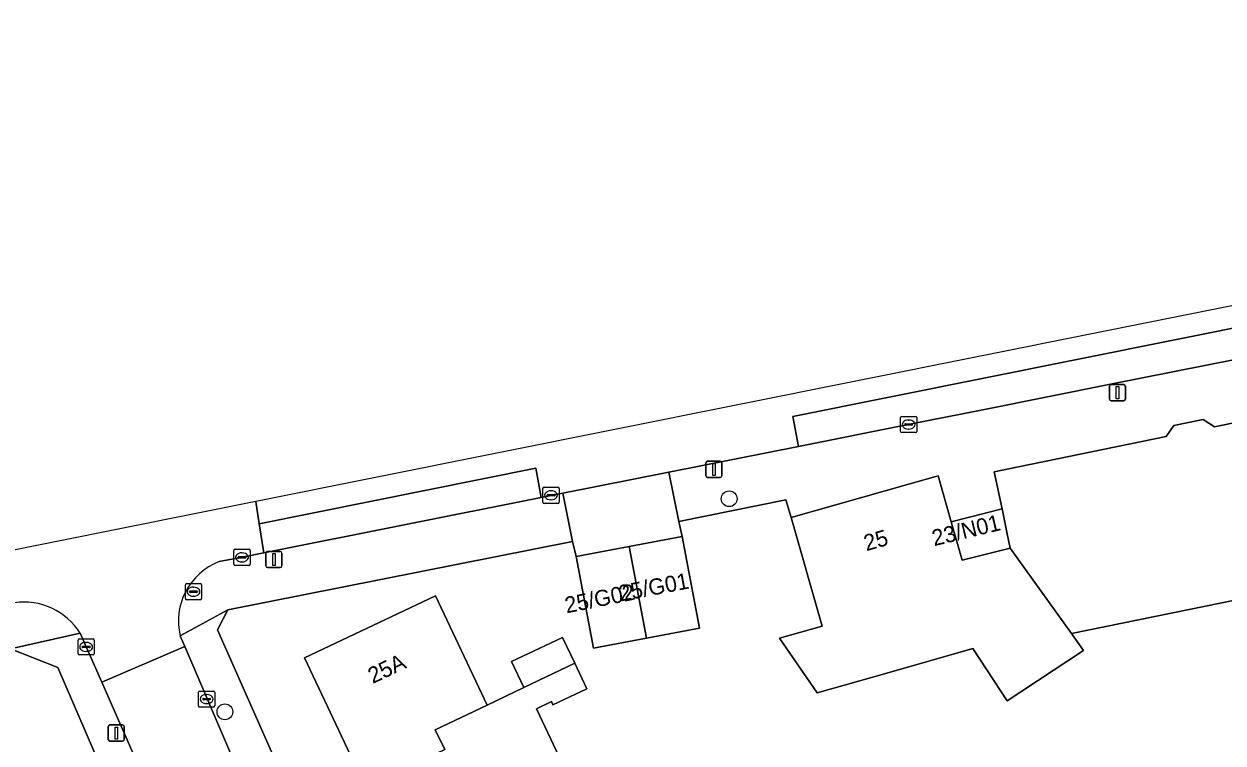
# Model space of a CAD drawing. Extents: x 161772 to 163126, y 383092 to 383917.
# Drawn here: x 162445.1 to 162519.4, y 383819.5 to 383864 of the extents above; entities that cross this region are included whole.
import ezdxf

# ---------------------------------------------------------------- set-up
doc = ezdxf.new("R2010")
doc.units = 0
for name, color, linetype in [('IMGEO_Boom', 7, 'Continuous'), ('IMGEO_Brandkraan', 7, 'Continuous'), ('IMGEO_Erf', 7, 'Continuous'), ('IMGEO_Kolk', 7, 'Continuous'), ('IMGEO_Lichtmast', 7, 'Continuous'), ('IMGEO_Pand', 7, 'Continuous'), ('IMGEO_Pand_nummerreeks', 7, 'Continuous'), ('IMGEO_Parkeervlak_open', 7, 'Continuous'), ('IMGEO_Rijbaan_lokaal_open', 7, 'Continuous'), ('IMGEO_Voetpad_open', 7, 'Continuous')]:
    doc.layers.add(name, color=color, linetype=linetype)

msp = doc.modelspace()

# ---------------------------------------------------------------- linework, layer by layer
at = {"layer": 'IMGEO_Boom'}
for centre in [(162488.79, 383834.612), (162457.524, 383821.401)]:
    msp.add_circle(centre, 0.489, dxfattribs=at)
at = {"layer": 'IMGEO_Brandkraan'}
for p, q in [((162455.074, 383828.424), (162455.074, 383829.276)), ((162455.149, 383829.35), (162456.001, 383829.35)), ((162455.333, 383828.844), (162455.333, 383828.856)), ((162455.771, 383828.807), (162455.373, 383828.807)), ((162455.376, 383828.893), (162455.774, 383828.893)), ((162455.562, 383829.13), (162455.587, 383829.13)), ((162455.817, 383828.856), (162455.817, 383828.844)), ((162456.075, 383829.276), (162456.075, 383828.424)), ((162456.001, 383828.35), (162455.149, 383828.35)), ((162455.585, 383828.57), (162455.56, 383828.57))]:
    msp.add_line(p, q, dxfattribs=at)
for points in [[(162455.074, 383828.424), (162455.074, 383829.276)], [(162455.149, 383829.35), (162456.001, 383829.35)], [(162456.075, 383829.276), (162456.075, 383828.424)], [(162456.001, 383828.35), (162455.149, 383828.35)]]:
    msp.add_lwpolyline(points, dxfattribs=at)
for centre, radius, start, end in [((162455.151, 383829.274), 0.0765, 91.55205, 178.44795), ((162455.151, 383829.274), 0.0765, 91.55205, 178.44795), ((162455.373, 383828.853), 0.0403, 85.87752, 175.75265), ((162455.37, 383828.843), 0.0366, 178.93798, 274.71019), ((162455.774, 383828.85), 0.043, 264.86636, 352.45326), ((162455.778, 383828.855), 0.0386, 1.73085, 96.63898), ((162455.999, 383829.274), 0.0765, 1.55205, 88.44795), ((162455.999, 383829.274), 0.0765, 1.55205, 88.44795), ((162455.151, 383828.426), 0.0765, 181.55205, 268.44795), ((162455.151, 383828.426), 0.0765, 181.55205, 268.44795), ((162455.999, 383828.426), 0.0765, 271.55205, 358.44795), ((162455.999, 383828.426), 0.0765, 271.55205, 358.44795)]:
    msp.add_arc(centre, radius, start, end, dxfattribs=at)
for centre, major_axis, ratio, start_param, end_param in [((162455.561, 383828.85), (-0.387, 0.002), 0.722429, 4.712389, 7.853982), ((162455.586, 383828.85), (-0.39, 0.002), 0.717154, 1.570796, 4.712389)]:
    msp.add_ellipse(centre, major_axis=major_axis, ratio=ratio, start_param=start_param, end_param=end_param, dxfattribs=at)
at = {"layer": 'IMGEO_Erf'}
for points in [[(162521.368, 383828.571), (162510.006, 383826.255), (162510.756, 383825.207), (162506.017, 383822.09), (162503.887, 383825.329), (162498.422, 383823.765), (162494.25, 383822.571), (162491.918, 383825.969), (162494.551, 383826.716), (162492.641, 383833.445), (162492.3, 383834.547), (162485.678, 383833.204), (162485.87, 383832.271), (162486.948, 383826.594), (162483.664, 383825.97), (162480.379, 383825.346), (162479.301, 383831.023), (162479.083, 383831.953), (162457.699, 383827.726), (162457.055, 383826.488), (162463.934, 383810.991)], [(162466.182, 383816.876), (162462.455, 383824.748), (162470.571, 383828.591), (162473.774, 383821.825), (162476.059, 383822.909), (162475.293, 383824.525), (162478.459, 383826.014), (162479.21, 383824.429), (162479.967, 383822.833), (162477.862, 383821.835), (162477.768, 383822.034), (162476.834, 383821.591), (162479.13, 383816.742)], [(162485.854, 383741.542), (162484.939, 383749.123), (162484.417, 383750), (162480.643, 383756.334), (162474.88, 383766.74), (162466.513, 383782.432), (162459.333, 383796.991), (162451.589, 383813.891), (162447.165, 383824.152), (162444.24, 383825.301)]]:
    msp.add_lwpolyline(points, dxfattribs=at)
at = {"layer": 'IMGEO_Kolk'}
for p, q in [((162499.416, 383838.787), (162499.416, 383839.639)), ((162499.491, 383839.713), (162500.343, 383839.713)), ((162499.675, 383839.207), (162499.675, 383839.219)), ((162500.113, 383839.17), (162499.715, 383839.17)), ((162499.718, 383839.256), (162500.116, 383839.256)), ((162499.904, 383839.493), (162499.929, 383839.493)), ((162500.159, 383839.219), (162500.159, 383839.207)), ((162500.417, 383839.639), (162500.417, 383838.787)), ((162500.343, 383838.713), (162499.491, 383838.713)), ((162499.927, 383838.933), (162499.902, 383838.933)), ((162477.316, 383835.326), (162478.168, 383835.326)), ((162477.241, 383834.4), (162477.241, 383835.252)), ((162477.5, 383834.82), (162477.5, 383834.832)), ((162477.938, 383834.783), (162477.54, 383834.783)), ((162477.543, 383834.869), (162477.941, 383834.869)), ((162477.729, 383835.106), (162477.754, 383835.106)), ((162477.984, 383834.832), (162477.984, 383834.82)), ((162478.242, 383835.252), (162478.242, 383834.4)), ((162478.168, 383834.326), (162477.316, 383834.326)), ((162477.752, 383834.546), (162477.727, 383834.546)), ((162458.083, 383830.553), (162458.083, 383831.405)), ((162458.158, 383831.479), (162459.01, 383831.479)), ((162458.342, 383830.973), (162458.342, 383830.985)), ((162458.78, 383830.936), (162458.382, 383830.936)), ((162458.385, 383831.022), (162458.783, 383831.022)), ((162458.571, 383831.259), (162458.596, 383831.259)), ((162458.826, 383830.985), (162458.826, 383830.973)), ((162459.084, 383831.405), (162459.084, 383830.553)), ((162459.01, 383830.479), (162458.158, 383830.479)), ((162458.594, 383830.699), (162458.569, 383830.699)), ((162448.421, 383825.001), (162448.421, 383825.853)), ((162448.496, 383825.927), (162449.348, 383825.927)), ((162448.909, 383825.707), (162448.934, 383825.707)), ((162449.422, 383825.853), (162449.422, 383825.001)), ((162449.348, 383824.927), (162448.496, 383824.927)), ((162448.68, 383825.421), (162448.68, 383825.433)), ((162449.118, 383825.384), (162448.72, 383825.384)), ((162448.723, 383825.47), (162449.121, 383825.47)), ((162448.932, 383825.147), (162448.907, 383825.147)), ((162449.164, 383825.433), (162449.164, 383825.421)), ((162455.963, 383822.691), (162456.815, 383822.691)), ((162455.888, 383821.765), (162455.888, 383822.617)), ((162456.147, 383822.185), (162456.147, 383822.197)), ((162456.585, 383822.148), (162456.187, 383822.148)), ((162456.19, 383822.234), (162456.588, 383822.234)), ((162456.376, 383822.471), (162456.401, 383822.471)), ((162456.631, 383822.197), (162456.631, 383822.185)), ((162456.889, 383822.617), (162456.889, 383821.765)), ((162456.815, 383821.691), (162455.963, 383821.691)), ((162456.399, 383821.911), (162456.374, 383821.911))]:
    msp.add_line(p, q, dxfattribs=at)
for points in [[(162499.416, 383838.787), (162499.416, 383839.639)], [(162499.491, 383839.713), (162500.343, 383839.713)], [(162500.417, 383839.639), (162500.417, 383838.787)], [(162500.343, 383838.713), (162499.491, 383838.713)], [(162477.316, 383835.326), (162478.168, 383835.326)], [(162477.241, 383834.4), (162477.241, 383835.252)], [(162478.242, 383835.252), (162478.242, 383834.4)], [(162478.168, 383834.326), (162477.316, 383834.326)], [(162458.083, 383830.553), (162458.083, 383831.405)], [(162458.158, 383831.479), (162459.01, 383831.479)], [(162459.084, 383831.405), (162459.084, 383830.553)], [(162459.01, 383830.479), (162458.158, 383830.479)], [(162448.421, 383825.001), (162448.421, 383825.853)], [(162448.496, 383825.927), (162449.348, 383825.927)], [(162449.422, 383825.853), (162449.422, 383825.001)], [(162449.348, 383824.927), (162448.496, 383824.927)], [(162455.963, 383822.691), (162456.815, 383822.691)], [(162455.888, 383821.765), (162455.888, 383822.617)], [(162456.889, 383822.617), (162456.889, 383821.765)], [(162456.815, 383821.691), (162455.963, 383821.691)]]:
    msp.add_lwpolyline(points, dxfattribs=at)
for centre, radius, start, end in [((162499.493, 383839.637), 0.0765, 91.55205, 178.44795), ((162499.493, 383839.637), 0.0765, 91.55205, 178.44795), ((162499.715, 383839.216), 0.0403, 85.87752, 175.75265), ((162499.712, 383839.206), 0.0366, 178.93798, 274.71019), ((162500.116, 383839.213), 0.043, 264.86636, 352.45326), ((162500.12, 383839.218), 0.0386, 1.73085, 96.63898), ((162500.341, 383839.637), 0.0765, 1.55205, 88.44795), ((162500.341, 383839.637), 0.0765, 1.55205, 88.44795), ((162499.493, 383838.789), 0.0765, 181.55205, 268.44795), ((162499.493, 383838.789), 0.0765, 181.55205, 268.44795), ((162500.341, 383838.789), 0.0765, 271.55205, 358.44795), ((162500.341, 383838.789), 0.0765, 271.55205, 358.44795), ((162477.318, 383835.25), 0.0765, 91.55205, 178.44795), ((162477.318, 383835.25), 0.0765, 91.55205, 178.44795), ((162478.166, 383835.25), 0.0765, 1.55205, 88.44795), ((162478.166, 383835.25), 0.0765, 1.55205, 88.44795), ((162477.54, 383834.829), 0.0403, 85.87752, 175.75265), ((162477.537, 383834.819), 0.0366, 178.93798, 274.71019), ((162477.941, 383834.826), 0.043, 264.86636, 352.45326), ((162477.945, 383834.831), 0.0386, 1.73085, 96.63898), ((162477.318, 383834.402), 0.0765, 181.55205, 268.44795), ((162477.318, 383834.402), 0.0765, 181.55205, 268.44795), ((162478.166, 383834.402), 0.0765, 271.55205, 358.44795), ((162478.166, 383834.402), 0.0765, 271.55205, 358.44795), ((162458.16, 383831.403), 0.0765, 91.55205, 178.44795), ((162458.16, 383831.403), 0.0765, 91.55205, 178.44795), ((162458.382, 383830.982), 0.0403, 85.87752, 175.75265), ((162458.379, 383830.972), 0.0366, 178.93798, 274.71019), ((162458.783, 383830.979), 0.043, 264.86636, 352.45326), ((162458.787, 383830.984), 0.0386, 1.73085, 96.63898), ((162459.008, 383831.403), 0.0765, 1.55205, 88.44795), ((162459.008, 383831.403), 0.0765, 1.55205, 88.44795), ((162458.16, 383830.555), 0.0765, 181.55205, 268.44795), ((162458.16, 383830.555), 0.0765, 181.55205, 268.44795), ((162459.008, 383830.555), 0.0765, 271.55205, 358.44795), ((162459.008, 383830.555), 0.0765, 271.55205, 358.44795), ((162448.498, 383825.851), 0.0765, 91.55205, 178.44795), ((162448.498, 383825.851), 0.0765, 91.55205, 178.44795), ((162449.346, 383825.851), 0.0765, 1.55205, 88.44795), ((162449.346, 383825.851), 0.0765, 1.55205, 88.44795), ((162448.498, 383825.003), 0.0765, 181.55205, 268.44795), ((162448.498, 383825.003), 0.0765, 181.55205, 268.44795), ((162448.72, 383825.43), 0.0403, 85.87752, 175.75265), ((162448.717, 383825.42), 0.0366, 178.93798, 274.71019), ((162449.121, 383825.427), 0.043, 264.86636, 352.45326), ((162449.125, 383825.432), 0.0386, 1.73085, 96.63898), ((162449.346, 383825.003), 0.0765, 271.55205, 358.44795), ((162449.346, 383825.003), 0.0765, 271.55205, 358.44795), ((162455.965, 383822.615), 0.0765, 91.55205, 178.44795), ((162455.965, 383822.615), 0.0765, 91.55205, 178.44795), ((162456.813, 383822.615), 0.0765, 1.55205, 88.44795), ((162456.813, 383822.615), 0.0765, 1.55205, 88.44795), ((162456.187, 383822.194), 0.0403, 85.87752, 175.75265), ((162456.184, 383822.184), 0.0366, 178.93798, 274.71019), ((162456.588, 383822.191), 0.043, 264.86636, 352.45326), ((162456.592, 383822.196), 0.0386, 1.73085, 96.63898), ((162455.965, 383821.767), 0.0765, 181.55205, 268.44795), ((162455.965, 383821.767), 0.0765, 181.55205, 268.44795), ((162456.813, 383821.767), 0.0765, 271.55205, 358.44795), ((162456.813, 383821.767), 0.0765, 271.55205, 358.44795)]:
    msp.add_arc(centre, radius, start, end, dxfattribs=at)
for centre, major_axis, ratio, start_param, end_param in [((162499.903, 383839.213), (-0.387, 0.002), 0.722429, 4.712389, 7.853982), ((162499.928, 383839.213), (-0.39, 0.002), 0.717154, 1.570796, 4.712389), ((162477.728, 383834.826), (-0.387, 0.002), 0.722429, 4.712389, 7.853982), ((162477.753, 383834.826), (-0.39, 0.002), 0.717154, 1.570796, 4.712389), ((162458.57, 383830.979), (-0.387, 0.002), 0.722429, 4.712389, 7.853982), ((162458.595, 383830.979), (-0.39, 0.002), 0.717154, 1.570796, 4.712389), ((162448.908, 383825.427), (-0.387, 0.002), 0.722429, 4.712389, 7.853982), ((162448.933, 383825.427), (-0.39, 0.002), 0.717154, 1.570796, 4.712389), ((162456.375, 383822.191), (-0.387, 0.002), 0.722429, 4.712389, 7.853982), ((162456.4, 383822.191), (-0.39, 0.002), 0.717154, 1.570796, 4.712389)]:
    msp.add_ellipse(centre, major_axis=major_axis, ratio=ratio, start_param=start_param, end_param=end_param, dxfattribs=at)
at = {"layer": 'IMGEO_Lichtmast'}
for p, q in [((162512.37, 383840.788), (162512.37, 383841.588)), ((162512.37, 383841.588), (162512.37, 383840.788)), ((162512.47, 383841.688), (162513.26, 383841.688)), ((162513.26, 383841.688), (162512.47, 383841.688)), ((162513.36, 383841.588), (162513.36, 383840.788)), ((162513.36, 383840.788), (162513.36, 383841.588)), ((162513.26, 383840.688), (162512.47, 383840.688)), ((162512.47, 383840.688), (162513.26, 383840.688)), ((162487.348, 383836.032), (162487.348, 383836.832)), ((162487.348, 383836.832), (162487.348, 383836.032)), ((162487.448, 383836.932), (162488.238, 383836.932)), ((162488.238, 383836.932), (162487.448, 383836.932)), ((162488.338, 383836.832), (162488.338, 383836.032)), ((162488.338, 383836.032), (162488.338, 383836.832)), ((162488.238, 383835.932), (162487.448, 383835.932)), ((162487.448, 383835.932), (162488.238, 383835.932)), ((162460.066, 383830.445), (162460.066, 383831.245)), ((162460.066, 383831.245), (162460.066, 383830.445)), ((162460.166, 383831.345), (162460.956, 383831.345)), ((162460.956, 383831.345), (162460.166, 383831.345)), ((162461.056, 383831.245), (162461.056, 383830.445)), ((162461.056, 383830.445), (162461.056, 383831.245)), ((162460.956, 383830.345), (162460.166, 383830.345)), ((162460.166, 383830.345), (162460.956, 383830.345)), ((162450.291, 383819.686), (162450.291, 383820.486)), ((162450.291, 383820.486), (162450.291, 383819.686)), ((162450.391, 383820.586), (162451.181, 383820.586)), ((162451.181, 383820.586), (162450.391, 383820.586)), ((162451.281, 383820.486), (162451.281, 383819.686)), ((162451.281, 383819.686), (162451.281, 383820.486)), ((162451.181, 383819.586), (162450.391, 383819.586)), ((162450.391, 383819.586), (162451.181, 383819.586))]:
    msp.add_line(p, q, dxfattribs=at)
for points in [[(162512.79, 383841.563), (162512.94, 383841.563), (162512.94, 383840.813), (162512.79, 383840.813), (162512.79, 383841.563)], [(162487.768, 383836.807), (162487.918, 383836.807), (162487.918, 383836.057), (162487.768, 383836.057), (162487.768, 383836.807)], [(162460.486, 383831.22), (162460.636, 383831.22), (162460.636, 383830.47), (162460.486, 383830.47), (162460.486, 383831.22)], [(162450.711, 383820.461), (162450.861, 383820.461), (162450.861, 383819.711), (162450.711, 383819.711), (162450.711, 383820.461)]]:
    msp.add_lwpolyline(points, dxfattribs=at)
for centre, start, end in [((162512.47, 383841.588), 90, 180), ((162512.47, 383841.588), 90, 180), ((162513.26, 383841.588), 0, 90), ((162513.26, 383841.588), 360, 90), ((162512.47, 383840.788), 180, 270), ((162512.47, 383840.788), 180, 270), ((162513.26, 383840.788), 270, 0), ((162513.26, 383840.788), 270, 0), ((162487.448, 383836.832), 90, 180), ((162487.448, 383836.832), 90, 180), ((162488.238, 383836.832), 0, 90), ((162488.238, 383836.832), 360, 90), ((162487.448, 383836.032), 180, 270), ((162487.448, 383836.032), 180, 270), ((162488.238, 383836.032), 270, 0), ((162488.238, 383836.032), 270, 0), ((162460.166, 383831.245), 90, 180), ((162460.166, 383831.245), 90, 180), ((162460.956, 383831.245), 0, 90), ((162460.956, 383831.245), 360, 90), ((162460.166, 383830.445), 180, 270), ((162460.166, 383830.445), 180, 270), ((162460.956, 383830.445), 270, 0), ((162460.956, 383830.445), 270, 0), ((162450.391, 383820.486), 90, 180), ((162450.391, 383820.486), 90, 180), ((162451.181, 383820.486), 0, 90), ((162451.181, 383820.486), 360, 90), ((162450.391, 383819.686), 180, 270), ((162450.391, 383819.686), 180, 270), ((162451.181, 383819.686), 270, 0), ((162451.181, 383819.686), 270, 0)]:
    msp.add_arc(centre, 0.1, start, end, dxfattribs=at)
at = {"layer": 'IMGEO_Pand'}
for points in [[(162538.012, 383843.034), (162535.264, 383842.469), (162530.185, 383841.426), (162527.357, 383840.845), (162526.644, 383841.293), (162524.835, 383840.898), (162524.36, 383840.204), (162518.889, 383839.077), (162518.176, 383839.527), (162516.361, 383839.162), (162515.887, 383838.462), (162505.224, 383836.271), (162505.722, 383833.99), (162506.028, 383832.442), (162506.214, 383831.554), (162510.006, 383826.255), (162521.368, 383828.571), (162521.133, 383829.722), (162527.021, 383830.922), (162527.278, 383829.657), (162540.202, 383832.291)], [(162506.214, 383831.554), (162503.236, 383830.796), (162502.558, 383833.185), (162501.751, 383836.03), (162500, 383835.533), (162492.641, 383833.445), (162494.551, 383826.716), (162491.918, 383825.969), (162494.25, 383822.571), (162498.422, 383823.765), (162503.887, 383825.329), (162506.017, 383822.09), (162510.756, 383825.207), (162510.006, 383826.255)], [(162505.722, 383833.99), (162502.558, 383833.185), (162503.236, 383830.796), (162506.214, 383831.554), (162506.028, 383832.442)], [(162483.664, 383825.97), (162482.586, 383831.647), (162479.301, 383831.023), (162480.379, 383825.346)], [(162483.664, 383825.97), (162486.948, 383826.594), (162485.87, 383832.271), (162482.586, 383831.647)], [(162465.99, 383816.596), (162471.151, 383819.058), (162470.57, 383820.278), (162473.774, 383821.825), (162470.571, 383828.591), (162462.455, 383824.748), (162466.182, 383816.876), (162465.917, 383816.751)], [(162476.059, 383822.909), (162479.21, 383824.429), (162478.459, 383826.014), (162475.293, 383824.525)], [(162476.834, 383821.591), (162477.768, 383822.034), (162477.862, 383821.835), (162479.967, 383822.833), (162479.21, 383824.429), (162476.059, 383822.909), (162473.774, 383821.825), (162470.57, 383820.278), (162471.151, 383819.058), (162465.99, 383816.596), (162467.243, 383813.95), (162467.508, 383814.076), (162469.082, 383810.75), (162468.835, 383810.633), (162468.907, 383810.48), (162474.159, 383812.922), (162473.582, 383814.163), (162477.398, 383815.937), (162479.13, 383816.742)]]:
    msp.add_lwpolyline(points, close=True, dxfattribs=at)
at = {"layer": 'IMGEO_Parkeervlak_open'}
for points in [[(162520.255, 383843.267), (162528.429, 383844.904), (162528.066, 383846.808), (162492.728, 383839.707), (162493.08, 383837.855), (162500, 383839.231), (162504.509, 383840.129), (162512.529, 383841.727)], [(162477.139, 383834.684), (162476.795, 383836.505), (162459.655, 383833.061), (162459.943, 383831.264)]]:
    msp.add_lwpolyline(points, close=True, dxfattribs=at)
at = {"layer": 'IMGEO_Rijbaan_lokaal_open'}
for points in [[(162607.293, 383864.045), (162511.583, 383844.891), (162459.434, 383834.44), (162459.655, 383833.061), (162476.795, 383836.505), (162477.139, 383834.684), (162478.477, 383834.95), (162485.047, 383836.257), (162493.08, 383837.855), (162492.728, 383839.707), (162528.066, 383846.808), (162528.429, 383844.904), (162528.651, 383844.949), (162535.261, 383846.313), (162535.463, 383846.353), (162535.108, 383848.223), (162550.091, 383850.909), (162550.374, 383849.334), (162580.448, 383855.288), (162580.138, 383856.807), (162599.896, 383860.83), (162600.248, 383859.208), (162602.933, 383859.74)], [(162457.158, 383830.716), (162458.616, 383831), (162459.943, 383831.264), (162459.655, 383833.061), (162459.434, 383834.44), (162442.97, 383831.141)], [(162448.55, 383826.277), (162449.89, 383823.231), (162455.039, 383825.445), (162454.755, 383826.106)]]:
    msp.add_lwpolyline(points, dxfattribs=at)
msp.add_lwpolyline([(162458.119, 383818.268), (162455.039, 383825.445), (162449.89, 383823.231), (162455.626, 383810.199), (162460.107, 383800.728), (162461.984, 383796.762), (162465.039, 383790.304), (162466.692, 383787.094), (162471.694, 383789.644), (162468.662, 383795.59), (162463.331, 383806.704)], close=True, dxfattribs=at)
for centre, radius, start, end in [((162458.597, 383827.035), 3.952, 111.34466, 193.59305), ((162445.052, 383824.079), 4.131, 32.13945, 98.11456)]:
    msp.add_arc(centre, radius, start, end, dxfattribs=at)
at = {"layer": 'IMGEO_Voetpad_open'}
for points in [[(162520.255, 383843.267), (162512.529, 383841.727), (162504.509, 383840.129), (162500, 383839.231), (162493.08, 383837.855), (162485.047, 383836.257), (162485.678, 383833.204), (162492.3, 383834.547), (162492.641, 383833.445), (162500, 383835.533), (162501.751, 383836.03), (162502.558, 383833.185), (162505.722, 383833.99), (162505.224, 383836.271), (162515.887, 383838.462), (162516.361, 383839.162), (162518.176, 383839.527), (162518.889, 383839.077), (162524.36, 383840.204)], [(162479.083, 383831.953), (162478.477, 383834.95), (162477.139, 383834.684), (162459.943, 383831.264), (162458.616, 383831), (162457.158, 383830.716)], [(162454.755, 383826.106), (162457.699, 383827.726), (162479.083, 383831.953)], [(162455.626, 383810.199), (162449.89, 383823.231), (162448.55, 383826.277), (162444.24, 383825.301), (162447.165, 383824.152), (162451.589, 383813.891)], [(162444.24, 383825.301), (162448.55, 383826.277)]]:
    msp.add_lwpolyline(points, dxfattribs=at)
for points in [[(162482.586, 383831.647), (162485.87, 383832.271), (162485.678, 383833.204), (162485.047, 383836.257), (162478.477, 383834.95), (162479.083, 383831.953), (162479.301, 383831.023)], [(162483.688, 383771.439), (162478.393, 383781.403), (162472.015, 383793.89), (162463.934, 383810.991), (162457.055, 383826.488), (162457.699, 383827.726), (162454.755, 383826.106), (162455.039, 383825.445), (162458.119, 383818.268), (162463.331, 383806.704), (162468.662, 383795.59), (162471.694, 383789.644), (162472.961, 383787.158), (162476.836, 383779.557), (162477.271, 383779.788), (162480.356, 383773.916), (162479.947, 383773.699), (162485.881, 383762.815), (162491.894, 383752.458), (162496.241, 383755.343), (162492.623, 383755.535)]]:
    msp.add_lwpolyline(points, close=True, dxfattribs=at)
for centre, radius, start, end in [((162458.597, 383827.035), 3.952, 111.34466, 193.59305), ((162445.052, 383824.079), 4.131, 32.13945, 98.11456)]:
    msp.add_arc(centre, radius, start, end, dxfattribs=at)

# ---------------------------------------------------------------- texts
at = {"layer": 'IMGEO_Pand_nummerreeks'}
for s, rotation, p in [('23/N01', 13.54318, (162501.496, 383831.669)), ('25', 15.84228, (162497.299, 383831.358)), ('25/G01', 10.73266, (162482.049, 383828.24)), ('25/G02', 11.45389, (162478.704, 383827.504)), ('25A', 25.33798, (162466.69, 383823.124))]:
    msp.add_text(s, height=1, rotation=rotation, dxfattribs=at).set_placement(p)

doc.saveas('drawing.dxf')
